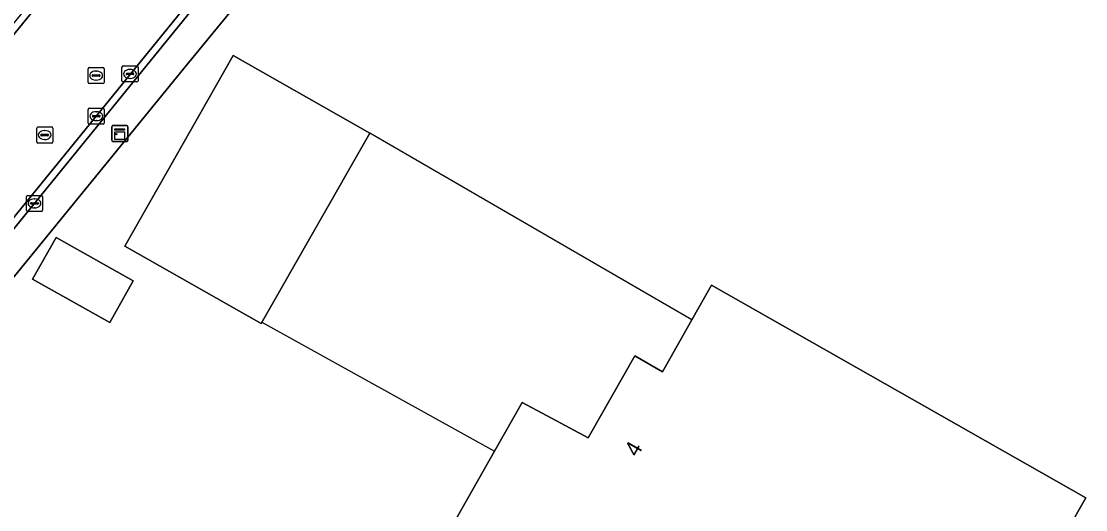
# Model space of a CAD drawing. Extents: x 157692 to 159674, y 381452 to 383291.
# Drawn here: x 158080.2 to 158146.6, y 382931.2 to 382961.7 of the extents above; entities that cross this region are included whole.
import ezdxf

# ---------------------------------------------------------------- set-up
doc = ezdxf.new("R2010")
doc.units = 0
for name, color, linetype in [('IMGEO_Erf', 7, 'Continuous'), ('IMGEO_Kast', 7, 'Continuous'), ('IMGEO_Kolk', 7, 'Continuous'), ('IMGEO_Pand', 7, 'Continuous'), ('IMGEO_Pand_nummerreeks', 7, 'Continuous'), ('IMGEO_Pand_overbouw', 7, 'Continuous'), ('IMGEO_Parkeervlak_open', 7, 'Continuous'), ('IMGEO_Rijbaan_lokaal_open', 7, 'Continuous'), ('IMGEO_Rioolput', 7, 'Continuous')]:
    doc.layers.add(name, color=color, linetype=linetype)

msp = doc.modelspace()

# ---------------------------------------------------------------- linework, layer by layer
at = {"layer": 'IMGEO_Erf'}
msp.add_lwpolyline([(158010.915, 382880.252), (158053.43, 382932.532), (158082.08, 382967.156), (158101.891, 382991.623), (158103.222, 382990.5), (158103.566, 382990.21), (158109.073, 382985.564), (158109.417, 382985.274), (158110.831, 382984.081), (158100.034, 382970.593), (158090.305, 382958.736), (158058.988, 382920.323)], dxfattribs=at)
for points in [[(158095.135, 382942.816), (158086.63, 382947.646), (158093.392, 382959.53), (158101.909, 382954.697)], [(158085.699, 382942.88), (158080.887, 382945.581), (158082.346, 382948.18), (158087.158, 382945.478)], [(158146.551, 382931.946), (158136.202, 382913.771), (158119.327, 382923.359), (158116.669, 382918.718), (158110.549, 382922.177), (158109.676, 382920.689), (158105.589, 382923.018), (158106.408, 382924.488), (158104.461, 382925.64), (158109.689, 382934.858), (158111.414, 382937.899), (158113.547, 382936.751), (158115.532, 382935.686), (158118.44, 382940.796), (158120.162, 382939.808), (158121.992, 382943.04), (158123.217, 382945.203)]]:
    msp.add_lwpolyline(points, close=True, dxfattribs=at)
at = {"layer": 'IMGEO_Kast'}
for p, q in [((158085.82, 382954.245), (158085.82, 382955.086)), ((158085.82, 382955.086), (158085.82, 382954.245)), ((158085.895, 382955.17), (158086.736, 382955.17)), ((158086.736, 382955.17), (158085.895, 382955.17)), ((158086.82, 382955.095), (158086.82, 382954.254)), ((158086.82, 382954.254), (158086.82, 382955.095)), ((158086.745, 382954.17), (158085.904, 382954.17)), ((158085.904, 382954.17), (158086.745, 382954.17))]:
    msp.add_line(p, q, dxfattribs=at)
for points in [[(158086.015, 382954.96), (158086.615, 382954.96), (158086.615, 382954.875), (158086.015, 382954.875), (158086.015, 382954.96)], [(158086.015, 382954.785), (158086.615, 382954.785), (158086.615, 382954.296), (158086.015, 382954.296), (158086.015, 382954.785)]]:
    msp.add_lwpolyline(points, dxfattribs=at)
msp.add_circle((158086.099, 382954.634), 0.0377, dxfattribs=at)
for centre, start, end in [((158085.898, 382955.092), 92.4484, 184.28452), ((158085.898, 382955.092), 92.4484, 184.28452), ((158086.742, 382955.092), 2.4484, 94.28452), ((158086.742, 382955.092), 2.4484, 94.28452), ((158085.898, 382954.248), 182.4484, 274.28452), ((158085.898, 382954.248), 182.4484, 274.28452), ((158086.742, 382954.248), 272.4484, 4.28452), ((158086.742, 382954.248), 272.4484, 4.28452)]:
    msp.add_arc(centre, 0.0779, start, end, dxfattribs=at)
at = {"layer": 'IMGEO_Kolk'}
for p, q in [((158084.353, 382955.326), (158084.353, 382956.178)), ((158084.428, 382956.252), (158085.28, 382956.252)), ((158084.612, 382955.746), (158084.612, 382955.758)), ((158084.655, 382955.795), (158085.053, 382955.795)), ((158084.841, 382956.032), (158084.866, 382956.032)), ((158085.096, 382955.758), (158085.096, 382955.746)), ((158085.354, 382956.178), (158085.354, 382955.326)), ((158085.28, 382955.252), (158084.428, 382955.252)), ((158085.05, 382955.709), (158084.652, 382955.709)), ((158084.864, 382955.472), (158084.839, 382955.472))]:
    msp.add_line(p, q, dxfattribs=at)
for points in [[(158084.353, 382955.326), (158084.353, 382956.178)], [(158084.428, 382956.252), (158085.28, 382956.252)], [(158085.354, 382956.178), (158085.354, 382955.326)], [(158085.28, 382955.252), (158084.428, 382955.252)]]:
    msp.add_lwpolyline(points, dxfattribs=at)
for centre, radius, start, end in [((158084.43, 382956.176), 0.0765, 91.55205, 178.44795), ((158084.43, 382956.176), 0.0765, 91.55205, 178.44795), ((158084.652, 382955.755), 0.0403, 85.87752, 175.75265), ((158085.057, 382955.757), 0.0386, 1.73085, 96.63898), ((158085.278, 382956.176), 0.0765, 1.55205, 88.44795), ((158085.278, 382956.176), 0.0765, 1.55205, 88.44795), ((158084.43, 382955.328), 0.0765, 181.55205, 268.44795), ((158084.43, 382955.328), 0.0765, 181.55205, 268.44795), ((158084.649, 382955.745), 0.0366, 178.93798, 274.71019), ((158085.053, 382955.752), 0.043, 264.86636, 352.45326), ((158085.278, 382955.328), 0.0765, 271.55205, 358.44795), ((158085.278, 382955.328), 0.0765, 271.55205, 358.44795)]:
    msp.add_arc(centre, radius, start, end, dxfattribs=at)
for centre, major_axis, ratio, start_param, end_param in [((158084.84, 382955.752), (-0.387, 0.002), 0.722429, 4.712389, 7.853982), ((158084.865, 382955.752), (-0.39, 0.002), 0.717154, 1.570796, 4.712389)]:
    msp.add_ellipse(centre, major_axis=major_axis, ratio=ratio, start_param=start_param, end_param=end_param, dxfattribs=at)
at = {"layer": 'IMGEO_Pand'}
for points in [[(158101.909, 382954.697), (158093.392, 382959.53), (158086.63, 382947.646), (158095.135, 382942.816)], [(158085.699, 382942.88), (158087.158, 382945.478), (158082.346, 382948.18), (158080.887, 382945.581)], [(158109.689, 382934.858), (158104.461, 382925.64), (158106.408, 382924.488), (158105.589, 382923.018), (158109.676, 382920.689), (158110.549, 382922.177), (158116.669, 382918.718), (158119.327, 382923.359), (158136.202, 382913.771), (158146.551, 382931.946), (158123.217, 382945.203), (158121.992, 382943.04), (158120.162, 382939.808), (158118.44, 382940.796), (158115.532, 382935.686), (158113.547, 382936.751), (158111.414, 382937.899)]]:
    msp.add_lwpolyline(points, close=True, dxfattribs=at)
at = {"layer": 'IMGEO_Pand_overbouw'}
msp.add_lwpolyline([(158109.689, 382934.858), (158111.414, 382937.899), (158113.547, 382936.751), (158115.532, 382935.686), (158118.44, 382940.796), (158120.162, 382939.808), (158121.992, 382943.04), (158101.909, 382954.697), (158095.184, 382942.902)], close=True, dxfattribs=at)
at = {"layer": 'IMGEO_Parkeervlak_open'}
msp.add_lwpolyline([(158054.873, 382914.938), (158059.301, 382920.084), (158058.988, 382920.323), (158090.305, 382958.736), (158100.034, 382970.593), (158110.831, 382984.081), (158109.417, 382985.274), (158089.486, 382960.733), (158047.614, 382909.289), (158019.378, 382874.511), (158018.983, 382874.832)], dxfattribs=at)
at = {"layer": 'IMGEO_Rijbaan_lokaal_open'}
for points in [[(158012.822, 382878.656), (158013.245, 382879.214), (158084.537, 382966.793), (158103.566, 382990.21), (158103.222, 382990.5), (158084.188, 382967.077), (158012.486, 382878.929)], [(158018.983, 382874.832), (158019.378, 382874.511), (158047.614, 382909.289), (158089.486, 382960.733), (158109.417, 382985.274), (158109.073, 382985.564), (158089.137, 382961.017), (158047.265, 382909.573)]]:
    msp.add_lwpolyline(points, close=True, dxfattribs=at)
for points in [[(158089.137, 382961.017), (158109.073, 382985.564), (158103.566, 382990.21), (158084.537, 382966.793), (158013.245, 382879.214), (158012.822, 382878.656)], [(158018.983, 382874.832), (158047.265, 382909.573), (158089.137, 382961.017)]]:
    msp.add_lwpolyline(points, dxfattribs=at)
at = {"layer": 'IMGEO_Rioolput'}
for p, q in [((158084.345, 382957.861), (158084.345, 382958.713)), ((158084.42, 382958.787), (158085.272, 382958.787)), ((158084.833, 382958.567), (158084.858, 382958.567)), ((158085.346, 382958.713), (158085.346, 382957.861)), ((158086.456, 382957.963), (158086.456, 382958.815)), ((158086.531, 382958.889), (158087.383, 382958.889)), ((158086.758, 382958.432), (158087.156, 382958.432)), ((158086.944, 382958.669), (158086.969, 382958.669)), ((158087.457, 382958.815), (158087.457, 382957.963)), ((158085.272, 382957.787), (158084.42, 382957.787)), ((158084.604, 382958.281), (158084.604, 382958.293)), ((158085.042, 382958.244), (158084.644, 382958.244)), ((158084.647, 382958.33), (158085.045, 382958.33)), ((158084.856, 382958.007), (158084.831, 382958.007)), ((158085.088, 382958.293), (158085.088, 382958.281)), ((158087.383, 382957.889), (158086.531, 382957.889)), ((158086.715, 382958.383), (158086.715, 382958.395)), ((158087.153, 382958.346), (158086.755, 382958.346)), ((158086.967, 382958.109), (158086.942, 382958.109)), ((158087.199, 382958.395), (158087.199, 382958.383)), ((158081.139, 382954.151), (158081.139, 382955.003)), ((158081.214, 382955.077), (158082.066, 382955.077)), ((158081.398, 382954.571), (158081.398, 382954.583)), ((158081.836, 382954.534), (158081.438, 382954.534)), ((158081.441, 382954.62), (158081.839, 382954.62)), ((158081.627, 382954.857), (158081.652, 382954.857)), ((158081.882, 382954.583), (158081.882, 382954.571)), ((158082.14, 382955.003), (158082.14, 382954.151)), ((158082.066, 382954.077), (158081.214, 382954.077)), ((158081.65, 382954.297), (158081.625, 382954.297)), ((158080.503, 382949.886), (158080.503, 382950.738)), ((158080.578, 382950.812), (158081.43, 382950.812)), ((158080.991, 382950.592), (158081.016, 382950.592)), ((158081.504, 382950.738), (158081.504, 382949.886)), ((158081.43, 382949.812), (158080.578, 382949.812)), ((158080.762, 382950.306), (158080.762, 382950.318)), ((158081.2, 382950.269), (158080.802, 382950.269)), ((158080.805, 382950.355), (158081.203, 382950.355)), ((158081.014, 382950.032), (158080.989, 382950.032)), ((158081.246, 382950.318), (158081.246, 382950.306))]:
    msp.add_line(p, q, dxfattribs=at)
for points in [[(158084.345, 382957.861), (158084.345, 382958.713)], [(158084.42, 382958.787), (158085.272, 382958.787)], [(158085.346, 382958.713), (158085.346, 382957.861)], [(158086.456, 382957.963), (158086.456, 382958.815)], [(158086.531, 382958.889), (158087.383, 382958.889)], [(158087.457, 382958.815), (158087.457, 382957.963)], [(158085.272, 382957.787), (158084.42, 382957.787)], [(158087.383, 382957.889), (158086.531, 382957.889)], [(158081.139, 382954.151), (158081.139, 382955.003)], [(158081.214, 382955.077), (158082.066, 382955.077)], [(158082.14, 382955.003), (158082.14, 382954.151)], [(158082.066, 382954.077), (158081.214, 382954.077)], [(158080.503, 382949.886), (158080.503, 382950.738)], [(158080.578, 382950.812), (158081.43, 382950.812)], [(158081.504, 382950.738), (158081.504, 382949.886)], [(158081.43, 382949.812), (158080.578, 382949.812)]]:
    msp.add_lwpolyline(points, dxfattribs=at)
for centre, radius, start, end in [((158084.422, 382958.711), 0.0765, 91.55205, 178.44795), ((158084.422, 382958.711), 0.0765, 91.55205, 178.44795), ((158085.27, 382958.711), 0.0765, 1.55205, 88.44795), ((158085.27, 382958.711), 0.0765, 1.55205, 88.44795), ((158086.533, 382958.813), 0.0765, 91.55205, 178.44795), ((158086.533, 382958.813), 0.0765, 91.55205, 178.44795), ((158086.755, 382958.392), 0.0403, 85.87752, 175.75265), ((158087.16, 382958.394), 0.0386, 1.73085, 96.63898), ((158087.381, 382958.813), 0.0765, 1.55205, 88.44795), ((158087.381, 382958.813), 0.0765, 1.55205, 88.44795), ((158084.422, 382957.863), 0.0765, 181.55205, 268.44795), ((158084.422, 382957.863), 0.0765, 181.55205, 268.44795), ((158084.644, 382958.29), 0.0403, 85.87752, 175.75265), ((158084.641, 382958.28), 0.0366, 178.93798, 274.71019), ((158085.045, 382958.287), 0.043, 264.86636, 352.45326), ((158085.049, 382958.292), 0.0386, 1.73085, 96.63898), ((158085.27, 382957.863), 0.0765, 271.55205, 358.44795), ((158085.27, 382957.863), 0.0765, 271.55205, 358.44795), ((158086.533, 382957.965), 0.0765, 181.55205, 268.44795), ((158086.533, 382957.965), 0.0765, 181.55205, 268.44795), ((158086.752, 382958.382), 0.0366, 178.93798, 274.71019), ((158087.156, 382958.389), 0.043, 264.86636, 352.45326), ((158087.381, 382957.965), 0.0765, 271.55205, 358.44795), ((158087.381, 382957.965), 0.0765, 271.55205, 358.44795), ((158081.216, 382955.001), 0.0765, 91.55205, 178.44795), ((158081.216, 382955.001), 0.0765, 91.55205, 178.44795), ((158081.438, 382954.58), 0.0403, 85.87752, 175.75265), ((158081.435, 382954.57), 0.0366, 178.93798, 274.71019), ((158081.839, 382954.577), 0.043, 264.86636, 352.45326), ((158081.843, 382954.582), 0.0386, 1.73085, 96.63898), ((158082.064, 382955.001), 0.0765, 1.55205, 88.44795), ((158082.064, 382955.001), 0.0765, 1.55205, 88.44795), ((158081.216, 382954.153), 0.0765, 181.55205, 268.44795), ((158081.216, 382954.153), 0.0765, 181.55205, 268.44795), ((158082.064, 382954.153), 0.0765, 271.55205, 358.44795), ((158082.064, 382954.153), 0.0765, 271.55205, 358.44795), ((158080.58, 382950.736), 0.0765, 91.55205, 178.44795), ((158080.58, 382950.736), 0.0765, 91.55205, 178.44795), ((158081.428, 382950.736), 0.0765, 1.55205, 88.44795), ((158081.428, 382950.736), 0.0765, 1.55205, 88.44795), ((158080.58, 382949.888), 0.0765, 181.55205, 268.44795), ((158080.58, 382949.888), 0.0765, 181.55205, 268.44795), ((158080.802, 382950.315), 0.0403, 85.87752, 175.75265), ((158080.799, 382950.305), 0.0366, 178.93798, 274.71019), ((158081.203, 382950.312), 0.043, 264.86636, 352.45326), ((158081.207, 382950.317), 0.0386, 1.73085, 96.63898), ((158081.428, 382949.888), 0.0765, 271.55205, 358.44795), ((158081.428, 382949.888), 0.0765, 271.55205, 358.44795)]:
    msp.add_arc(centre, radius, start, end, dxfattribs=at)
for centre, major_axis, ratio, start_param, end_param in [((158084.832, 382958.287), (-0.387, 0.002), 0.722429, 4.712389, 7.853982), ((158084.857, 382958.287), (-0.39, 0.002), 0.717154, 1.570796, 4.712389), ((158086.943, 382958.389), (-0.387, 0.002), 0.722429, 4.712389, 7.853982), ((158086.968, 382958.389), (-0.39, 0.002), 0.717154, 1.570796, 4.712389), ((158081.626, 382954.577), (-0.387, 0.002), 0.722429, 4.712389, 7.853982), ((158081.651, 382954.577), (-0.39, 0.002), 0.717154, 1.570796, 4.712389), ((158080.99, 382950.312), (-0.387, 0.002), 0.722429, 4.712389, 7.853982), ((158081.015, 382950.312), (-0.39, 0.002), 0.717154, 1.570796, 4.712389)]:
    msp.add_ellipse(centre, major_axis=major_axis, ratio=ratio, start_param=start_param, end_param=end_param, dxfattribs=at)

# ---------------------------------------------------------------- texts
at = {"layer": 'IMGEO_Pand_nummerreeks'}
msp.add_text('4', height=1, rotation=60.35665, dxfattribs=at).set_placement((158118.595, 382934.438))

doc.saveas('drawing.dxf')
